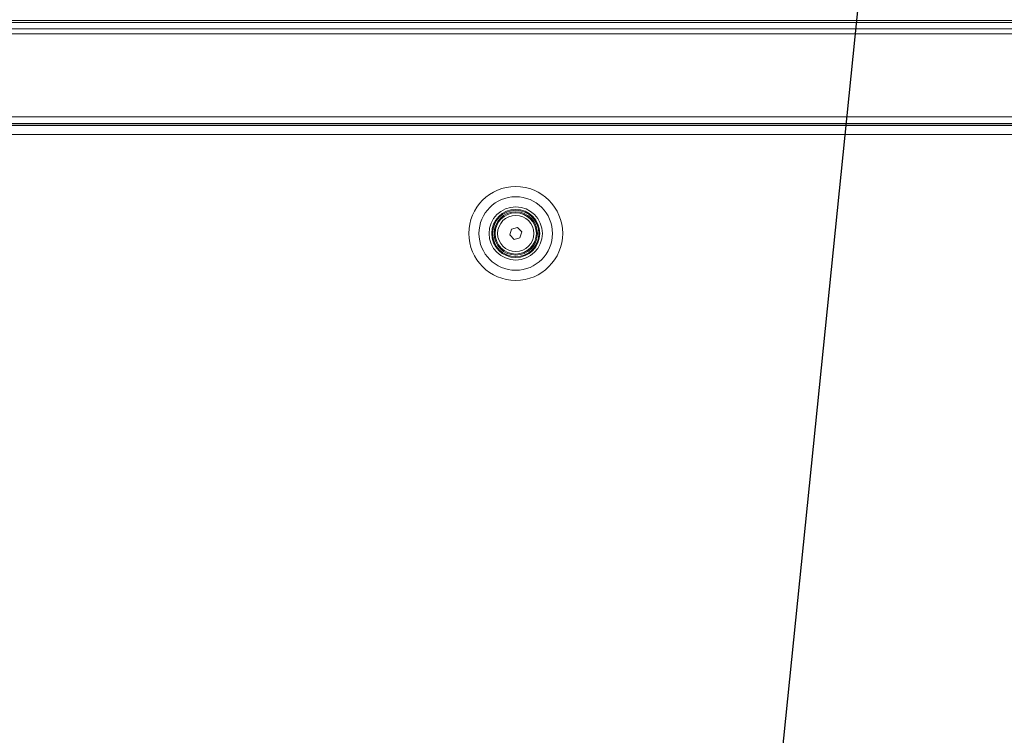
# Model space of a CAD drawing. Header units: millimetres. Extents: x 0 to 1118, y 0 to 864.
# Tile 386 of 390: x 850 to 922, y 672 to 724. Entities that reach past the tile are written whole.
import ezdxf

# ---------------------------------------------------------------- set-up
doc = ezdxf.new("R2010")
doc.units = ezdxf.units.MM
doc.dimstyles.new('SLDDIMSTYLE3', dxfattribs={"dimtxt": 0.18, "dimasz": 3.302, "dimexe": 0, "dimexo": 0.0625, "dimgap": 0, "dimtad": 0, "dimtih": 1, "dimtoh": 1, "dimdec": 0, "dimrnd": 1e-09, "dimzin": 0, "dimdsep": 46, "dimtxsty": 'Standard', "dimsah": 1, "dimcen": 0.09, "dimadec": 0, "dimazin": 0, "dimtfac": 3.302, "dimtdec": 0, "dimtofl": 0, "dimtmove": 0, "dimatfit": 3, "dimfxl": 1, "dimfrac": 2, "dimtolj": 1, "dimtzin": 0, "dimarcsym": 0})

msp = doc.modelspace()

# ---------------------------------------------------------------- linework, layer by layer
at = {"color": 7, "linetype": 'Continuous', "lineweight": 15}
for p, q in [((798.4569, 723.5739), (1002.6319, 723.5739)), ((798.4569, 716.0739), (1002.6319, 716.0739)), ((1002.4535, 715.9364), (798.6352, 715.9364)), ((885.8598, 707.9673), (885.9847, 708.3969)), ((886.1694, 707.6443), (885.8598, 707.9673)), ((885.9847, 708.3969), (886.4193, 708.5036)), ((886.4193, 708.5036), (886.7289, 708.1806)), ((886.7289, 708.1806), (886.604, 707.7509)), ((886.604, 707.7509), (886.1694, 707.6443))]:
    msp.add_line(p, q, dxfattribs=at)
at = {"color": 9, "linetype": 'Continuous', "lineweight": 0}
for p, q in [((798.4569, 723.4275), (1002.6319, 723.4275)), ((798.4569, 722.9704), (1002.6319, 722.9704)), ((798.4569, 722.6168), (1002.6319, 722.6168)), ((798.4569, 716.5739), (1002.6319, 716.5739)), ((798.4569, 715.9489), (1002.6319, 715.9489)), ((1002.4535, 715.2864), (798.6352, 715.2864))]:
    msp.add_line(p, q, dxfattribs=at)
for radius in [3.4165, 2.677, 1.9375, 1.3179]:
    msp.add_circle((886.2944, 708.0739), radius, dxfattribs=at)
at = {"color": 7, "linetype": 'Continuous', "lineweight": 15}
for radius in [1.75, 1.6875, 1.575, 1.5]:
    msp.add_circle((886.2944, 708.0739), radius, dxfattribs=at)

# ---------------------------------------------------------------- leaders
at = {"color": 7, "linetype": 'Continuous', "lineweight": 0}
msp.add_leader([(903.6189, 649.7102), (915.1091, 762.8633), (921.4591, 762.8633)], dimstyle='SLDDIMSTYLE3', dxfattribs=at)

doc.saveas('drawing.dxf')
